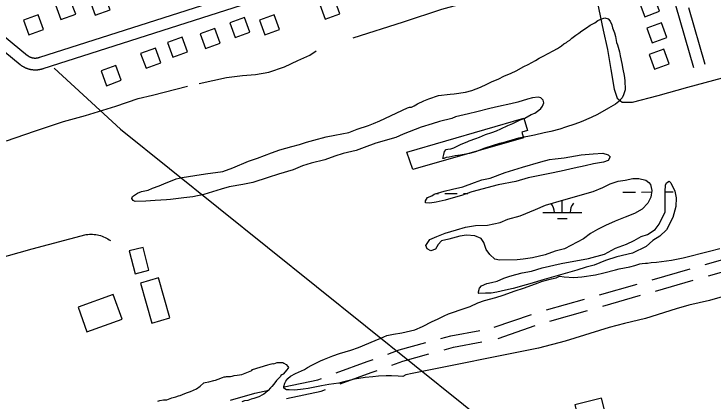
# Model space of a CAD drawing. Extents: x 3540316 to 3578335, y 553172 to 578787.
# Drawn here: x 3556853 to 3558635, y 566226 to 567214 of the extents above; entities that cross this region are included whole.
import ezdxf

# ---------------------------------------------------------------- set-up
doc = ezdxf.new("R2010")
doc.units = 0
for name, color, linetype in [('V-BLDG-OTLN', 7, 'Continuous'), ('V-ROAD-CNTR', 7, 'Continuous'), ('V-SITE-VEGE', 7, 'Continuous'), ('V-TOPO-SHOR', 7, 'Continuous'), ('V-UTIL-LINE', 7, 'Continuous'), ('V-WETL-SWMP', 7, 'Continuous')]:
    doc.layers.add(name, color=color, linetype=linetype)

msp = doc.modelspace()

# ---------------------------------------------------------------- linework, layer by layer
at = {"layer": 'V-BLDG-OTLN'}
for points in [[(3556958.8, 567236.9), (3556972.5, 567199.4), (3557010.1, 567213.1), (3556996.4, 567250.6)], [(3557046.3, 567248), (3557060, 567210.4), (3557097.6, 567224.1), (3557083.9, 567261.7)], [(3557632.3, 567238.3), (3557646, 567200.8), (3557683.5, 567214.5), (3557669.8, 567252)], [(3558446.9, 567244.5), (3558460.6, 567206.9), (3558498.2, 567220.6), (3558484.4, 567258.2)], [(3556876.7, 567197.9), (3556890.4, 567160.3), (3556928, 567174), (3556914.3, 567211.6)], [(3557403.1, 567191.3), (3557416.9, 567153.8), (3557454.4, 567167.5), (3557440.7, 567205.1)], [(3557478.3, 567198.3), (3557492, 567160.7), (3557529.6, 567174.4), (3557515.9, 567212)], [(3558465.7, 567177.7), (3558479.4, 567140.1), (3558516.9, 567153.8), (3558503.2, 567191.4)], [(3557327, 567162.8), (3557340.7, 567125.3), (3557378.3, 567139), (3557364.6, 567176.5)], [(3557244.1, 567141), (3557257.8, 567103.5), (3557295.4, 567117.2), (3557281.6, 567154.8)], [(3557175.7, 567112.8), (3557189.4, 567075.3), (3557227, 567089), (3557213.3, 567126.5)], [(3558471.8, 567110.4), (3558485.5, 567072.8), (3558523.1, 567086.5), (3558509.3, 567124.1)], [(3557075.1, 567068.4), (3557088.8, 567030.8), (3557126.4, 567044.5), (3557112.7, 567082.1)], [(3557854.2, 566861.5), (3558152.8, 566947.7), (3558161.9, 566916.4), (3558147.2, 566912.1), (3558151.4, 566897.7), (3557869.8, 566816.9)], [(3557146.8, 566609.4), (3557161.7, 566551), (3557196.7, 566559.9), (3557181.8, 566618.3)], [(3557175, 566527.3), (3557204.1, 566425), (3557250.3, 566438.2), (3557221.2, 566540.4)], [(3557038.8, 566403.2), (3557128.4, 566435.3), (3557106, 566498), (3557016.4, 566465.9)], [(3558282.3, 566216.6), (3558313.1, 566096), (3558380.9, 566113.4), (3558350.1, 566233.9)]]:
    msp.add_lwpolyline(points, close=True, dxfattribs=at)
at = {"layer": 'V-ROAD-CNTR'}
for points in [[(3556918.3, 567103.3), (3558437.5, 567589.5)], [(3556927.4, 567074.8), (3558446.3, 567560.8)], [(3558586.2, 567076.8), (3558540, 567235.6), (3558446.3, 567560.8)], [(3558615, 567085.2), (3558573, 567229.4)], [(3556803.4, 567176.8), (3556887.3, 567108.1)], [(3556784.4, 567153.6), (3556868.3, 567084.9)], [(3556887.3, 567108.1), (3556887.2, 567108.2), (3556887.7, 567107.8), (3556888.1, 567107.5), (3556888.6, 567107.2), (3556889, 567106.9), (3556889.5, 567106.5), (3556890, 567106.2), (3556890.4, 567105.9), (3556890.9, 567105.7), (3556891.4, 567105.4), (3556891.9, 567105.1), (3556892.4, 567104.8), (3556892.9, 567104.6), (3556893.4, 567104.4), (3556893.9, 567104.1), (3556894.4, 567103.9), (3556894.9, 567103.7), (3556895.4, 567103.5), (3556895.9, 567103.3), (3556896.5, 567103.1), (3556897, 567102.9), (3556897.5, 567102.7), (3556898.1, 567102.6), (3556898.6, 567102.4), (3556899.1, 567102.3), (3556899.7, 567102.1), (3556900.2, 567102), (3556900.7, 567101.9), (3556901.3, 567101.8), (3556901.9, 567101.7), (3556902.4, 567101.6), (3556903, 567101.6), (3556903.5, 567101.5), (3556904.1, 567101.4), (3556904.6, 567101.4), (3556905.2, 567101.4), (3556905.8, 567101.3), (3556906.3, 567101.3), (3556906.8, 567101.3), (3556907.4, 567101.3), (3556908, 567101.3), (3556908.5, 567101.3), (3556909.1, 567101.4), (3556909.6, 567101.4), (3556910.2, 567101.5), (3556910.8, 567101.5), (3556911.3, 567101.6), (3556911.8, 567101.7), (3556912.4, 567101.8), (3556913, 567101.9), (3556913.5, 567102), (3556914, 567102.1), (3556914.6, 567102.2), (3556915.2, 567102.4), (3556915.7, 567102.5), (3556916.2, 567102.6), (3556916.8, 567102.8), (3556917.3, 567103), (3556917.9, 567103.2)], [(3556868.4, 567084.8), (3556868.6, 567084.6), (3556869.5, 567083.9), (3556870.4, 567083.3), (3556871.2, 567082.7), (3556872.2, 567082), (3556873, 567081.5), (3556873.9, 567080.9), (3556874.9, 567080.3), (3556875.8, 567079.7), (3556876.7, 567079.2), (3556877.7, 567078.7), (3556878.6, 567078.2), (3556879.6, 567077.7), (3556880.6, 567077.2), (3556881.5, 567076.8), (3556882.6, 567076.3), (3556883.5, 567075.9), (3556884.5, 567075.5), (3556885.6, 567075.1), (3556886.6, 567074.8), (3556887.6, 567074.4), (3556888.6, 567074.1), (3556889.6, 567073.8), (3556890.7, 567073.5), (3556891.8, 567073.2), (3556892.8, 567073), (3556893.9, 567072.7), (3556894.9, 567072.5), (3556896, 567072.3), (3556897, 567072.1), (3556898.1, 567071.9), (3556899.2, 567071.8), (3556900.2, 567071.7), (3556901.3, 567071.6), (3556902.4, 567071.5), (3556903.5, 567071.4), (3556904.5, 567071.3), (3556905.6, 567071.3), (3556906.7, 567071.3), (3556907.8, 567071.3), (3556908.9, 567071.3), (3556910, 567071.4), (3556911.1, 567071.4), (3556912.1, 567071.5), (3556913.2, 567071.6), (3556914.2, 567071.7), (3556915.4, 567071.9), (3556916.4, 567072), (3556917.5, 567072.2), (3556918.5, 567072.4), (3556919.6, 567072.6), (3556920.7, 567072.8), (3556921.7, 567073.1), (3556922.7, 567073.3), (3556923.8, 567073.6), (3556924.9, 567073.9), (3556925.8, 567074.2), (3556926.9, 567074.6), (3556927.8, 567074.9)], [(3556744.7, 566571.3), (3556899.1, 566614.4), (3557036.7, 566650.8), (3557040.8, 566651.3), (3557044.9, 566651.7), (3557049, 566651.8), (3557053.2, 566651.7), (3557057.3, 566651.5), (3557061.4, 566651), (3557065.5, 566650.3), (3557069.5, 566649.4), (3557073.5, 566648.4), (3557077.4, 566647.1), (3557081.3, 566645.6), (3557085, 566643.9), (3557088.7, 566642.1), (3557092.3, 566640.1), (3557095.8, 566637.8), (3557099.2, 566635.5)], [(3558614.6, 566574.3), (3558710.8, 566601.7)], [(3558622.9, 566545.4), (3558719, 566572.9)], [(3558480, 566535.9), (3558576.2, 566563.3)], [(3558345.4, 566497.5), (3558441.5, 566524.9)], [(3558488.2, 566507), (3558584.4, 566534.5)], [(3558210.7, 566459.1), (3558306.9, 566486.5)], [(3558353.6, 566468.6), (3558449.8, 566496.1)], [(3558219, 566430.2), (3558315.1, 566457.7)], [(3558077.2, 566414.6), (3558171.7, 566447.3)], [(3558087, 566386.2), (3558181.5, 566418.9)], [(3557941.3, 566385.9), (3557966.5, 566392.8), (3558040.3, 566406.7)], [(3557949.2, 566357), (3557973.2, 566363.6), (3558045.8, 566377.2)], [(3557805.8, 566346.3), (3557834.8, 566356.8), (3557902.7, 566375.4)], [(3557816, 566318.1), (3557843.9, 566328.2), (3557910.6, 566346.4)], [(3557674.3, 566298), (3557753.2, 566327.3), (3557768.2, 566332.7)], [(3557684.7, 566269.9), (3557763.5, 566299.1), (3557778.4, 566304.5)], [(3557541.5, 566262.2), (3557627.6, 566280.7), (3557636.8, 566284.1)], [(3557404.7, 566228.2), (3557466.4, 566246.1), (3557502.4, 566253.8)], [(3557547.8, 566232.9), (3557636, 566251.8), (3557647.2, 566255.9)]]:
    msp.add_lwpolyline(points, dxfattribs=at)
at = {"layer": 'V-SITE-VEGE'}
for points in [[(3558163.9, 567085), (3558182, 567095.1), (3558191.8, 567101.4), (3558201.6, 567106.1), (3558227.3, 567119.4), (3558237.9, 567125.6), (3558248.4, 567132.6), (3558254.4, 567137.3), (3558261.2, 567141.2), (3558264.2, 567143.5), (3558269.5, 567146.6), (3558274.8, 567152), (3558285.3, 567159.8), (3558292.8, 567164.4), (3558300.4, 567170.6), (3558312.4, 567178.4), (3558321.4, 567185.4), (3558333.5, 567191.6), (3558341.1, 567197.1), (3558351.6, 567201.8), (3558359.2, 567204.2), (3558367.6, 567201.3), (3558372.3, 567195.3), (3558377, 567186.2), (3558378.6, 567178.6), (3558383.3, 567165.7), (3558385.8, 567155.9), (3558389, 567140.7), (3558391.4, 567135.4), (3558396.2, 567117.2), (3558397.9, 567106.6), (3558402, 567087.7), (3558405.2, 567073.3), (3558408.5, 567056.6), (3558410.2, 567044.4), (3558410.6, 567020.1), (3558406.9, 567007.1), (3558403.2, 567000.2), (3558394.3, 566990.2), (3558386, 566984), (3558368.6, 566973.8), (3558340, 566957.4), (3558324.1, 566949.6), (3558298.4, 566938.6), (3558282.5, 566933), (3558259, 566925.1), (3558243.9, 566919.5), (3558221.2, 566913.9), (3558204.5, 566910.6), (3558179.5, 566904.2), (3558162.8, 566900.9), (3558138.5, 566896.7), (3558099.1, 566884.7), (3558090.8, 566883.1), (3558052.9, 566871.1), (3558029.5, 566862.4), (3558013.6, 566857.6), (3557990.8, 566853.5), (3557977.1, 566851.8), (3557962, 566848.5), (3557954.4, 566847.6), (3557948.3, 566845.3), (3557946, 566845.2), (3557948.2, 566855.2), (3557950.3, 566862.8), (3557954.1, 566868.2), (3557958.6, 566869), (3557966.2, 566869.9), (3557973.8, 566872.3), (3557984.4, 566877), (3557992.7, 566881.7), (3558007.8, 566888), (3558013.1, 566890.3), (3558030.5, 566895.9), (3558039.6, 566899.1), (3558054.7, 566906.2), (3558070.6, 566911.7), (3558082.7, 566915.7), (3558094, 566920.4), (3558111.4, 566929), (3558124.3, 566934.5)], [(3558124.3, 566934.5), (3558143.1, 566943.9), (3558155.3, 566947.9), (3558171.1, 566957.3), (3558180.2, 566960.5), (3558190.7, 566968.2), (3558196, 566972.9), (3558199.7, 566979), (3558203.4, 566986.7), (3558201.7, 566994.2), (3558195.6, 567000.2), (3558188.7, 567001.7), (3558175, 566999.9), (3558162.2, 566996.7), (3558137.2, 566988.7), (3558119, 566984.7), (3558087.9, 566977.4), (3558065.9, 566972.5), (3558032.5, 566964.4), (3558011.3, 566958.8), (3557978.7, 566951.5), (3557968.9, 566947.5), (3557937.1, 566939.4), (3557918.9, 566933.1), (3557890.9, 566925.1), (3557844.7, 566906.9), (3557825.8, 566899), (3557775.1, 566884.6), (3557745.6, 566872.8), (3557725.1, 566865.6), (3557691.8, 566857.5), (3557670.6, 566851.1), (3557645.6, 566841.6), (3557610.7, 566833.5), (3557588, 566826.4), (3557564.6, 566816.1), (3557526.7, 566804.9), (3557501, 566796.9), (3557461.6, 566784.2), (3557435.8, 566778.5), (3557401.7, 566772.7), (3557381.2, 566767.1), (3557336.5, 566753.5), (3557308.5, 566747), (3557285.7, 566744.4), (3557251.5, 566740.1), (3557241.6, 566739.2), (3557212.8, 566738), (3557189.2, 566736.1), (3557161.8, 566735.7), (3557156.5, 566737.9), (3557153.3, 566743.2), (3557154.8, 566747.8), (3557167.6, 566756.4), (3557178.2, 566761.1), (3557194.9, 566764.4), (3557205.5, 566769.1), (3557222.9, 566775.4), (3557235, 566780.2), (3557266, 566793.5), (3557281.9, 566796.8), (3557313.8, 566801.8), (3557341.1, 566806), (3557385.1, 566812), (3557410.8, 566821.5), (3557450.2, 566838.1), (3557473.6, 566846), (3557509.2, 566859.4), (3557530.4, 566867.4), (3557561.4, 566875.4), (3557580.4, 566881), (3557598.6, 566886.6), (3557617.5, 566892.2), (3557648.6, 566900.3), (3557670.6, 566904.4), (3557706.2, 566911.7), (3557727.4, 566919.7), (3557756.2, 566929.2), (3557769, 566934), (3557785.7, 566941), (3557855.9, 566974), (3557861.2, 566976.4), (3557865.8, 566976.4), (3557873.3, 566979.6), (3557881.6, 566984.3), (3557897.5, 566992.1), (3557910.3, 566997.6), (3557935.3, 567005.6), (3557965, 567009.1), (3557974.8, 567010), (3558003.7, 567014.2), (3558019.6, 567018.2), (3558042.3, 567026.9), (3558058.1, 567034.8), (3558070.2, 567040.3), (3558089.1, 567048.1), (3558101.2, 567055.2), (3558120.1, 567063), (3558133, 567068.6), (3558152.6, 567079.5), (3558163.9, 567085)], [(3558540.5, 566461.9), (3558462.8, 566436.7), (3558409, 566424.1), (3558370.2, 566413.7), (3558258, 566379), (3558190.1, 566361.2), (3557867.8, 566296.9), (3557851.6, 566293.5), (3557844.4, 566289.3), (3557832.5, 566289.4), (3557815, 566290.6), (3557801.7, 566291), (3557782, 566289.7), (3557767.7, 566288), (3557748, 566286.4), (3557721.1, 566282.3), (3557711, 566279.9), (3557693.8, 566275.3), (3557681.2, 566272.2), (3557668, 566270.5), (3557655.1, 566268.5), (3557636.4, 566264.7), (3557603, 566258.1), (3557589.8, 566256.8), (3557569, 566254.4), (3557554.6, 566254.5), (3557547.1, 566255), (3557541.1, 566259.3), (3557540.7, 566263.6), (3557542.9, 566271.5), (3557546.2, 566276.8), (3557550.9, 566283.6), (3557557.8, 566289.6), (3557570.7, 566296.3), (3557593.7, 566306.9), (3557601.3, 566311.5), (3557612.1, 566317.9), (3557634, 566328.8), (3557644.1, 566333.4), (3557665.3, 566341.8), (3557682.5, 566347.4), (3557711.2, 566355.8), (3557731, 566362.5), (3557773.8, 566380.4), (3557787.8, 566387.1), (3557803.6, 566393.1), (3557807.5, 566394.1), (3557820.4, 566396.6), (3557841.2, 566400), (3557875, 566407.6), (3557894, 566416.1), (3557918.5, 566429.1), (3557932.5, 566435.5), (3557949.8, 566443.9), (3557960.2, 566448.5), (3558002.6, 566462.9), (3558015.5, 566467.8), (3558035.3, 566477), (3558052.2, 566482.9), (3558080.9, 566490.6), (3558099.9, 566496.6), (3558130.1, 566507.1), (3558151.6, 566514.4), (3558182.5, 566525.3), (3558200.5, 566532), (3558223.1, 566537.9), (3558235.3, 566540.7), (3558241.8, 566543.9), (3558243.9, 566544.6), (3558255, 566543), (3558280.1, 566541.8), (3558300.1, 566543.4), (3558335.3, 566548.5), (3558356.5, 566553.4), (3558386.6, 566561.4), (3558395.9, 566563.5), (3558422.5, 566568.6), (3558435.8, 566571.8), (3558448.3, 566576), (3558454.4, 566577), (3558462.7, 566578), (3558467.7, 566578.3), (3558476.7, 566579.7), (3558490.3, 566581), (3558528.7, 566586.1), (3558558.4, 566591.6), (3558625.6, 566608.3), (3558651.8, 566615.3)], [(3558658, 566492.2), (3558625.6, 566482.8), (3558572.8, 566471.3), (3558540.5, 566461.9)], [(3557513, 566322.2), (3557515.1, 566321.5), (3557519.8, 566323), (3557523.9, 566324.4), (3557538.2, 566324.6), (3557540.9, 566322.6), (3557546.4, 566319.3), (3557551.3, 566314.6), (3557552.7, 566311.9), (3557551.3, 566309.1), (3557548.7, 566305.7), (3557538.6, 566295.3), (3557535.9, 566293.2), (3557533.2, 566291.8), (3557531.9, 566289.1), (3557527.2, 566283.6), (3557523.8, 566280.1), (3557521.8, 566278.7), (3557515.1, 566269.1), (3557510.4, 566263.6), (3557507.1, 566260.1), (3557501.1, 566253.3), (3557494.3, 566247), (3557489.6, 566243.6), (3557486.2, 566242.2), (3557476.8, 566237.3), (3557464.6, 566233), (3557457.1, 566230.8), (3557449, 566228), (3557440.8, 566226.5), (3557433.4, 566224.4)], [(3557219.6, 566226.1), (3557224.3, 566227.5), (3557233.8, 566229), (3557242, 566229.8), (3557255.5, 566234.1), (3557265, 566237), (3557272.5, 566239.8), (3557276.6, 566240.5), (3557282, 566243.3), (3557292.8, 566246.9), (3557303, 566250.4), (3557317.8, 566257.5), (3557327.3, 566264.4), (3557336.7, 566272.7), (3557340.1, 566273.4), (3557349.6, 566274.9), (3557362.5, 566278.5), (3557366.6, 566279.9), (3557373.3, 566282.1), (3557384.2, 566286.3), (3557388.2, 566287.7), (3557391.6, 566287.8), (3557394.3, 566288.5), (3557402.5, 566289.3), (3557404.5, 566289.3), (3557409.3, 566290.1), (3557414, 566291.5), (3557421.5, 566292.3), (3557433.8, 566293.8), (3557446.6, 566298.8), (3557458.8, 566304.4), (3557460.8, 566306.5)], [(3557460.8, 566306.5), (3557500.1, 566318.6), (3557506.2, 566320.7), (3557508.9, 566321.5), (3557513, 566322.2)]]:
    msp.add_lwpolyline(points, dxfattribs=at)
at = {"layer": 'V-TOPO-SHOR'}
for points in [[(3557717.1, 567152.9), (3557845.6, 567193.7), (3557943.4, 567225.8), (3558065.6, 567260.2), (3558149.9, 567288.6), (3558216.8, 567313.5), (3558259.5, 567321.9), (3558290.1, 567327.2), (3558309.1, 567325.5), (3558321.3, 567320.8)], [(3558340.5, 567241.7), (3558354.6, 567172.8), (3558365.6, 567122.8), (3558374.6, 567072.3), (3558383.1, 567021.8), (3558390.3, 566999), (3558403.1, 566989), (3558429.4, 566988.4), (3558495.3, 567005.4), (3558570.5, 567027), (3558702.9, 567063), (3558806.2, 567086.9), (3558880.4, 567106.4), (3558990.5, 567137.7), (3559081.7, 567163.4), (3559175.7, 567191)], [(3557324.9, 567036.7), (3557394.3, 567051.3), (3557435.6, 567057.2), (3557468.2, 567059.2), (3557502.2, 567065), (3557542, 567078.7), (3557576.3, 567095.3), (3557607.2, 567108.9), (3557623.2, 567119.8)], [(3556833.9, 566889.8), (3556905.1, 566914.7), (3556979.2, 566939.6), (3557035.5, 566954.6), (3557112, 566978.6), (3557169.2, 566997.9), (3557205.6, 567006.7), (3557294.9, 567029.4)]]:
    msp.add_lwpolyline(points, dxfattribs=at)
at = {"layer": 'V-UTIL-LINE'}
msp.add_lwpolyline([(3556955.2, 567075.4), (3557124.3, 566919.9), (3558248.1, 566016.7), (3559018.6, 565342.7), (3559967, 564552.1), (3561006.7, 563681.5), (3561821.4, 562991.2), (3562900.8, 562082.4), (3563540.2, 561550.9), (3563866.3, 561304.1)], dxfattribs=at)
at = {"layer": 'V-WETL-SWMP'}
for p, q in [((3557928.4, 566755.5), (3557934.9, 566755.6)), ((3557950.9, 566755.7), (3557982.9, 566755.9)), ((3557998.9, 566756), (3558009.6, 566756.1)), ((3558404.8, 566759.2), (3558436.8, 566759.4)), ((3558452.8, 566759.5), (3558478.1, 566759.7)), ((3558512.8, 566760), (3558532.8, 566760.2)), ((3558250.6, 566707.2), (3558250.4, 566738.7)), ((3558200.6, 566706.9), (3558300.6, 566707.6)), ((3558238.7, 566691.7), (3558262.7, 566691.9))]:
    msp.add_line(p, q, dxfattribs=at)
for points in [[(3557918, 566750.1), (3557923.7, 566754.1), (3557949.4, 566761.8), (3557970.7, 566766.5), (3557996.9, 566773.2), (3558026.4, 566783.8), (3558045.8, 566790.4), (3558066.7, 566795.1), (3558104.9, 566809.3), (3558149.4, 566823.1), (3558196, 566836.4), (3558218.2, 566842.1), (3558232.3, 566844.2), (3558255.6, 566846.5), (3558298.8, 566854.4), (3558328.9, 566857.3), (3558354.2, 566858.6), (3558367.4, 566854.4), (3558372.4, 566849.2), (3558367.1, 566839.8), (3558355.5, 566835.8), (3558329.8, 566831.5), (3558308.5, 566826.3), (3558280.8, 566820.6), (3558247.9, 566812.8), (3558218.8, 566806.6), (3558163.5, 566796), (3558132.5, 566786.3), (3558087.3, 566777.9), (3558020, 566759.9), (3557993.4, 566750.3), (3557972, 566744.6), (3557951.7, 566739), (3557928.9, 566733.3), (3557912.9, 566731.1), (3557902.2, 566731.9), (3557901.6, 566736.8), (3557906.8, 566745.6)], [(3558475.1, 566779.1), (3558478.7, 566763.6), (3558476, 566746.6), (3558468.9, 566730.9), (3558454.1, 566716.1), (3558434.3, 566705.1), (3558411.1, 566695.5), (3558385.4, 566685.4), (3558360.3, 566674.3), (3558340, 566663.8), (3558322.7, 566653.8), (3558304.4, 566640.4), (3558256.1, 566614.9), (3558232.3, 566608.7), (3558206.7, 566599.6), (3558174.7, 566591.9), (3558150.9, 566588.1), (3558135.4, 566586.4), (3558090.6, 566585.8), (3558078.9, 566588.5), (3558066.1, 566600), (3558056.2, 566612.5), (3558050.6, 566630.4), (3558044.1, 566641), (3558027.4, 566647.6), (3558006, 566649.7), (3557989, 566647.1), (3557960.9, 566639.4), (3557942.5, 566634.7), (3557933.9, 566625.3), (3557927.2, 566614.1), (3557915.6, 566609.5), (3557905.8, 566614.7), (3557902.8, 566622.9), (3557913.2, 566638.7), (3557930.6, 566646.2), (3557951.9, 566654.8), (3557980.5, 566663.5), (3558003.8, 566669.7), (3558029.5, 566674.4), (3558059.6, 566675.3), (3558092.1, 566681.6), (3558112, 566690.2), (3558143.5, 566698.4), (3558182.1, 566714.6), (3558207.8, 566726.1), (3558254.8, 566739.9), (3558328.9, 566760.5), (3558353.5, 566771), (3558372.9, 566780.6), (3558392.7, 566787.2), (3558411.2, 566789.9), (3558430.6, 566794.1), (3558445.6, 566794.3), (3558463.7, 566789.7), (3558471.1, 566783.9)], [(3558036.9, 566501.8), (3558036.8, 566504.7), (3558039.6, 566514.5), (3558044.4, 566520.4), (3558057.9, 566525.9), (3558070, 566528.6), (3558084.1, 566532.2), (3558101.5, 566539.7), (3558116.5, 566545.3), (3558132.5, 566548.9), (3558148.5, 566553.5), (3558172.3, 566557.3), (3558199.4, 566565.9), (3558247.4, 566577.3), (3558317.7, 566590), (3558358.4, 566600.8), (3558386, 566616.3), (3558414, 566626.9), (3558433.8, 566636), (3558451.2, 566646), (3558467.7, 566651.6), (3558487.4, 566664), (3558497.9, 566677.8), (3558512.6, 566709.1), (3558513.2, 566733.5), (3558512.8, 566761.2), (3558513.5, 566776.8), (3558516.4, 566782.7), (3558523.1, 566787.1), (3558527.5, 566783.3), (3558537.1, 566762), (3558541.2, 566744.6), (3558540.1, 566722.2), (3558532.2, 566694.3), (3558516.6, 566663.5), (3558499.4, 566646.7), (3558481.5, 566636.2), (3558464.2, 566620.4), (3558429.4, 566603.3), (3558389.2, 566594.5), (3558361.1, 566584.8), (3558331.6, 566572.7), (3558311.3, 566567.6), (3558287.5, 566559.9), (3558198.4, 566534.8), (3558173.7, 566527.1), (3558158.2, 566522.5), (3558125.2, 566513.8), (3558105.8, 566509.1), (3558084, 566504.4), (3558069, 566501.3), (3558054.4, 566501.1), (3558037.8, 566500.4)]]:
    msp.add_lwpolyline(points, close=True, dxfattribs=at)
for centre, start, end in [((3558195.4, 566707.3), 359.6699, 40.8024), ((3558305.9, 566708.1), 139.6699, 181.2135)]:
    msp.add_arc(centre, 35.2, start, end, dxfattribs=at)

doc.saveas('drawing.dxf')
